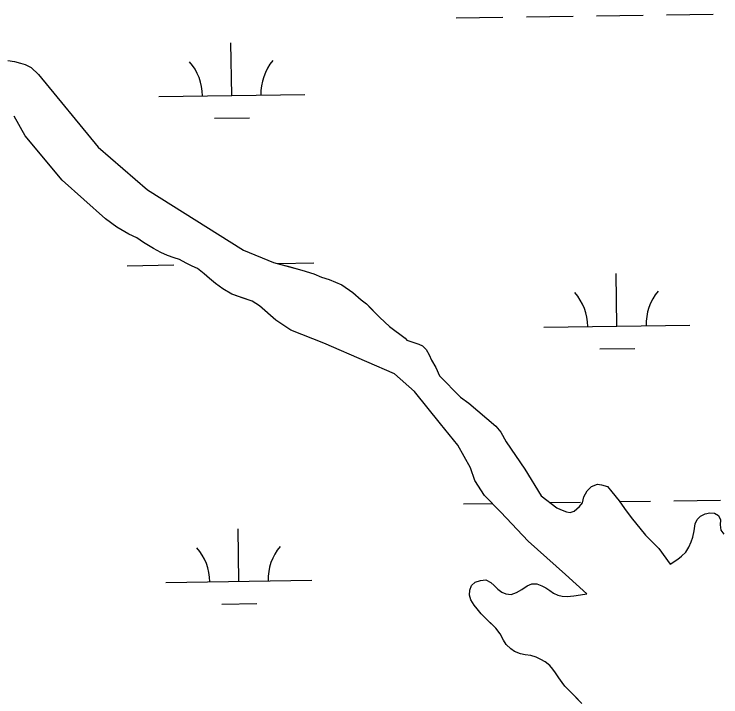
# Model space of a CAD drawing. Extents: x 3807117 to 3845308, y 337856 to 363736.
# Drawn here: x 3822768.7 to 3823252.7, y 345451.3 to 345918.7 of the extents above; entities that cross this region are included whole.
import ezdxf

# ---------------------------------------------------------------- set-up
doc = ezdxf.new("R2010")
doc.units = 0
doc.layers.add('V-TOPO-SHOR', color=7, linetype='Continuous')
doc.layers.add('V-WETL-SWMP', color=7, linetype='Continuous')

msp = doc.modelspace()

# ---------------------------------------------------------------- linework, layer by layer
at = {"layer": 'V-TOPO-SHOR'}
for points in [[(3822764.34, 345886.82), (3822768.98, 345886.27), (3822773.09, 345885.21), (3822776.18, 345884.15), (3822780.28, 345882.05), (3822785.4, 345877.37), (3822826.24, 345827.55), (3822860.04, 345798.4), (3822925.69, 345757.14), (3822946.25, 345748.73), (3822956.02, 345746.07), (3822965.8, 345743.41), (3822974.02, 345740.77), (3822979.16, 345738.66), (3822984.31, 345737.08), (3822993.04, 345733.4), (3823000.73, 345728.18), (3823006.36, 345722.98), (3823009.95, 345720.37), (3823013.02, 345717.25), (3823019.15, 345711.02), (3823025.81, 345704.77), (3823036.57, 345696.95), (3823037.59, 345695.4), (3823045.82, 345692.76), (3823048.38, 345691.7), (3823050.94, 345689.1), (3823052.97, 345685.48), (3823054.49, 345681.86), (3823057.54, 345676.68), (3823060.07, 345670.98), (3823074.39, 345656.43), (3823080.03, 345652.26), (3823098.46, 345636.65), (3823102.04, 345632.49), (3823105.59, 345625.76), (3823118.33, 345607.1), (3823129.53, 345588.96), (3823140.29, 345580.63), (3823142.85, 345579.58), (3823146.97, 345577.99), (3823149.54, 345577.46), (3823152.13, 345578.47), (3823155.76, 345581.53), (3823157.84, 345584.09), (3823158.91, 345588.21), (3823161, 345592.32), (3823164.12, 345595.39), (3823168.26, 345596.9), (3823170.83, 345596.36), (3823174.95, 345595.3), (3823178.01, 345591.66), (3823183.12, 345585.44), (3823186.68, 345580.25), (3823191.27, 345574.03), (3823200.97, 345562.09), (3823204.55, 345558.45), (3823210.18, 345552.74), (3823218.05, 345542.09)], [(3823160.91, 345521.73), (3823146.33, 345535.15), (3823120.8, 345557.98), (3823101.93, 345577.68), (3823090.71, 345589.08), (3823084.11, 345599.42), (3823081.1, 345608.18), (3823072.48, 345623.68), (3823060.77, 345638.17), (3823042.95, 345660.43), (3823029.16, 345672.37), (3823010.21, 345680.75), (3822980.71, 345693.45), (3822958.16, 345702.37), (3822947.93, 345709.14), (3822936.7, 345719), (3822931.58, 345722.13), (3822925.43, 345724.23), (3822917.74, 345726.87), (3822911.59, 345730.52), (3822906.48, 345734.16), (3822902.4, 345737.79), (3822898.82, 345740.9), (3822894.23, 345744.54), (3822890.64, 345746.11), (3822886.54, 345748.2), (3822881.93, 345750.81), (3822878.34, 345751.87), (3822873.73, 345753.45), (3822869.12, 345755.54), (3822863.99, 345758.16), (3822857.35, 345762.32), (3822852.74, 345765.45), (3822847.1, 345768.06), (3822838.92, 345772.76), (3822831.25, 345778.48), (3822801.64, 345804.94), (3822776.26, 345835.3), (3822768.65, 345848.73)], [(3823218.05, 345542.09), (3823223.26, 345545.51), (3823225.81, 345547.52), (3823228.78, 345550.23), (3823230.84, 345553.67), (3823232.39, 345557.31), (3823233.54, 345560.55), (3823234.49, 345565.02), (3823235.03, 345569.68), (3823236.38, 345572.72), (3823238.73, 345574.93), (3823241.89, 345576.54), (3823245.05, 345577.22), (3823248.4, 345577.09), (3823251.13, 345575.55), (3823252.42, 345572.49), (3823252.09, 345568.94), (3823252.67, 345565.38), (3823254.68, 345562.72)], [(3823096.04, 345500.73), (3823092.71, 345504.11), (3823088.58, 345508.2), (3823085.66, 345511.48), (3823083.75, 345514.03), (3823081.45, 345517.71), (3823080.46, 345520.96), (3823080.69, 345524.32), (3823081.93, 345527.55), (3823084.39, 345529.77), (3823087.95, 345530.96), (3823091.72, 345531.44), (3823095.15, 345529.68), (3823097.37, 345527.63), (3823099.89, 345524.97), (3823102.62, 345523.02), (3823105.35, 345521.78), (3823109.1, 345521.44), (3823112.77, 345522.84), (3823116.45, 345524.84), (3823119.92, 345527.35), (3823123.18, 345528.74), (3823126.73, 345528.61), (3823130.08, 345527.27), (3823132.91, 345525.82), (3823135.43, 345524.18), (3823137.96, 345522.33), (3823140.99, 345520.98), (3823143.93, 345520.15), (3823147.48, 345519.91), (3823151.96, 345520.39), (3823156.43, 345521.06), (3823160.91, 345521.73)], [(3823154.94, 345449.37), (3823151.51, 345452.85), (3823149.09, 345455.3), (3823145.87, 345458.68), (3823144.06, 345461.13), (3823141.65, 345464.3), (3823139.34, 345467.77), (3823137.64, 345470.33), (3823135.52, 345472.68), (3823132.4, 345475.24), (3823129.46, 345476.79), (3823126.13, 345478.55), (3823122.58, 345479.69), (3823118.72, 345480.13), (3823115.48, 345480.66), (3823111.43, 345482.42), (3823108.9, 345484.27), (3823105.68, 345487.14), (3823103.77, 345490.1), (3823101.47, 345494.49), (3823098.46, 345498.27), (3823096.04, 345500.73)]]:
    msp.add_lwpolyline(points, dxfattribs=at)
at = {"layer": 'V-WETL-SWMP'}
for p, q in [((3823071.46, 345916.03), (3823103.45, 345916.51)), ((3823119.45, 345916.75), (3823151.45, 345917.23)), ((3823167.45, 345917.47), (3823199.44, 345917.95)), ((3823215.44, 345918.19), (3823247.44, 345918.67)), ((3822917.64, 345862.98), (3822917.1, 345898.97)), ((3822764.34, 345886.82), (3822768.98, 345886.27)), ((3822768.98, 345886.27), (3822773.09, 345885.21)), ((3822773.09, 345885.21), (3822776.18, 345884.15)), ((3822776.18, 345884.15), (3822780.29, 345882.06)), ((3822780.29, 345882.06), (3822785.4, 345877.37)), ((3822785.4, 345877.37), (3822826.25, 345827.55)), ((3822867.65, 345862.23), (3822967.64, 345863.73)), ((3822776.26, 345835.3), (3822768.65, 345848.73)), ((3822905.87, 345847.37), (3822929.87, 345847.73)), ((3822801.64, 345804.94), (3822776.26, 345835.3)), ((3822826.25, 345827.55), (3822860.04, 345798.4)), ((3822831.25, 345778.48), (3822801.64, 345804.94)), ((3822860.04, 345798.4), (3822925.7, 345757.14)), ((3822838.92, 345772.76), (3822831.25, 345778.48)), ((3822847.11, 345768.06), (3822838.92, 345772.76)), ((3822852.74, 345765.45), (3822847.11, 345768.06)), ((3822857.35, 345762.32), (3822852.74, 345765.45)), ((3822864, 345758.16), (3822857.35, 345762.32)), ((3822869.12, 345755.54), (3822864, 345758.16)), ((3822873.73, 345753.45), (3822869.12, 345755.54)), ((3822925.7, 345757.14), (3822946.25, 345748.73)), ((3822878.34, 345751.87), (3822873.73, 345753.45)), ((3822881.93, 345750.81), (3822878.34, 345751.87)), ((3822886.54, 345748.2), (3822881.93, 345750.81)), ((3822845.97, 345746.46), (3822877.97, 345746.94)), ((3822890.64, 345746.11), (3822886.54, 345748.2)), ((3822894.23, 345744.54), (3822890.64, 345746.11)), ((3822946.25, 345748.73), (3822965.8, 345743.41)), ((3822948.91, 345748), (3822973.96, 345748.38)), ((3822898.82, 345740.9), (3822894.23, 345744.54)), ((3822902.4, 345737.79), (3822898.82, 345740.9)), ((3822965.8, 345743.41), (3822974.02, 345740.77)), ((3822974.02, 345740.77), (3822979.16, 345738.66)), ((3823181.47, 345705.05), (3823180.93, 345741.05)), ((3822906.48, 345734.16), (3822902.4, 345737.79)), ((3822979.16, 345738.66), (3822984.31, 345737.08)), ((3822984.31, 345737.08), (3822993.04, 345733.4)), ((3822911.6, 345730.52), (3822906.48, 345734.16)), ((3822917.74, 345726.87), (3822911.6, 345730.52)), ((3822993.04, 345733.4), (3823000.73, 345728.18)), ((3822931.58, 345722.13), (3822917.74, 345726.87)), ((3823000.73, 345728.18), (3823006.36, 345722.98)), ((3822936.7, 345719), (3822931.58, 345722.13)), ((3823006.36, 345722.98), (3823009.95, 345720.37)), ((3822947.93, 345709.14), (3822936.7, 345719)), ((3823009.95, 345720.37), (3823019.15, 345711.02)), ((3823019.15, 345711.02), (3823025.81, 345704.78)), ((3822958.16, 345702.37), (3822947.93, 345709.14)), ((3822980.72, 345693.45), (3822958.16, 345702.37)), ((3823025.81, 345704.78), (3823036.57, 345696.95)), ((3823131.48, 345704.3), (3823231.47, 345705.8)), ((3823036.57, 345696.95), (3823037.59, 345695.4)), ((3823010.21, 345680.75), (3822980.72, 345693.45)), ((3823037.59, 345695.4), (3823045.82, 345692.76)), ((3823045.82, 345692.76), (3823048.38, 345691.7)), ((3823048.38, 345691.7), (3823050.94, 345689.1)), ((3823050.94, 345689.1), (3823052.97, 345685.48)), ((3823169.71, 345689.44), (3823193.7, 345689.8)), ((3823052.97, 345685.48), (3823054.49, 345681.86)), ((3823029.16, 345672.37), (3823010.21, 345680.75)), ((3823054.49, 345681.86), (3823057.54, 345676.68)), ((3823042.95, 345660.43), (3823029.16, 345672.37)), ((3823057.54, 345676.68), (3823060.07, 345670.99)), ((3823060.07, 345670.99), (3823074.39, 345656.43)), ((3823060.77, 345638.17), (3823042.95, 345660.43)), ((3823074.39, 345656.43), (3823080.03, 345652.26)), ((3823080.03, 345652.26), (3823098.46, 345636.65)), ((3823072.48, 345623.68), (3823060.77, 345638.17)), ((3823098.46, 345636.65), (3823102.04, 345632.49)), ((3823102.04, 345632.49), (3823105.59, 345625.76)), ((3823105.59, 345625.76), (3823118.33, 345607.1)), ((3823081.1, 345608.18), (3823072.48, 345623.68)), ((3823084.11, 345599.42), (3823081.1, 345608.18)), ((3823118.33, 345607.1), (3823129.53, 345588.96)), ((3823090.71, 345589.08), (3823084.11, 345599.42)), ((3823161, 345592.32), (3823164.12, 345595.39)), ((3823164.12, 345595.39), (3823168.26, 345596.9)), ((3823168.26, 345596.9), (3823170.83, 345596.36)), ((3823170.83, 345596.36), (3823174.95, 345595.3)), ((3823174.95, 345595.3), (3823178.01, 345591.67)), ((3823158.91, 345588.21), (3823161, 345592.32)), ((3823178.01, 345591.67), (3823183.12, 345585.44)), ((3823101.93, 345577.68), (3823090.71, 345589.08)), ((3823129.53, 345588.96), (3823140.29, 345580.63)), ((3823157.84, 345584.1), (3823158.91, 345588.21)), ((3823183.12, 345585.44), (3823186.68, 345580.25)), ((3823183.42, 345585), (3823204.43, 345585.31)), ((3823220.42, 345585.55), (3823252.42, 345586.03)), ((3823076.44, 345583.39), (3823096.02, 345583.69)), ((3823135.57, 345584.28), (3823156.43, 345584.59)), ((3823140.29, 345580.63), (3823142.86, 345579.58)), ((3823152.13, 345578.47), (3823155.76, 345581.53)), ((3823155.76, 345581.53), (3823157.84, 345584.1)), ((3823120.8, 345557.98), (3823101.93, 345577.68)), ((3823142.86, 345579.58), (3823146.97, 345578)), ((3823146.97, 345578), (3823149.54, 345577.46)), ((3823149.54, 345577.46), (3823152.13, 345578.47)), ((3823186.68, 345580.25), (3823191.27, 345574.03)), ((3823238.73, 345574.94), (3823241.89, 345576.54)), ((3823241.89, 345576.54), (3823245.05, 345577.22)), ((3823245.05, 345577.22), (3823248.4, 345577.09)), ((3823248.4, 345577.09), (3823251.13, 345575.55)), ((3823251.13, 345575.55), (3823252.42, 345572.49)), ((3823191.27, 345574.03), (3823200.97, 345562.09)), ((3823235.03, 345569.68), (3823236.38, 345572.72)), ((3823236.38, 345572.72), (3823238.73, 345574.94)), ((3823252.42, 345572.49), (3823252.09, 345568.94)), ((3822922.63, 345530.34), (3822922.09, 345566.34)), ((3823234.49, 345565.02), (3823235.03, 345569.68)), ((3823252.09, 345568.94), (3823252.67, 345565.38)), ((3823200.97, 345562.09), (3823210.18, 345552.74)), ((3823233.54, 345560.56), (3823234.49, 345565.02)), ((3823146.33, 345535.15), (3823120.8, 345557.98)), ((3823230.84, 345553.67), (3823232.39, 345557.32)), ((3823232.39, 345557.32), (3823233.54, 345560.56)), ((3823210.18, 345552.74), (3823218.05, 345542.09)), ((3823228.78, 345550.23), (3823230.84, 345553.67)), ((3823223.26, 345545.51), (3823225.81, 345547.52)), ((3823225.81, 345547.52), (3823228.78, 345550.23)), ((3823218.05, 345542.09), (3823223.26, 345545.51)), ((3823160.91, 345521.74), (3823146.33, 345535.15)), ((3822872.63, 345529.59), (3822972.62, 345531.09)), ((3823080.69, 345524.32), (3823081.93, 345527.56)), ((3823081.93, 345527.56), (3823084.39, 345529.77)), ((3823084.39, 345529.77), (3823087.95, 345530.96)), ((3823087.95, 345530.96), (3823091.72, 345531.44)), ((3823091.72, 345531.44), (3823095.16, 345529.68)), ((3823095.16, 345529.68), (3823097.37, 345527.63)), ((3823097.37, 345527.63), (3823099.89, 345524.97)), ((3823116.45, 345524.84), (3823119.92, 345527.35)), ((3823119.92, 345527.35), (3823123.18, 345528.74)), ((3823123.18, 345528.74), (3823126.73, 345528.61)), ((3823126.73, 345528.61), (3823130.08, 345527.27)), ((3823130.08, 345527.27), (3823132.91, 345525.82)), ((3823080.46, 345520.97), (3823080.69, 345524.32)), ((3823099.89, 345524.97), (3823102.62, 345523.02)), ((3823102.62, 345523.02), (3823105.35, 345521.78)), ((3823109.11, 345521.44), (3823112.77, 345522.84)), ((3823112.77, 345522.84), (3823116.45, 345524.84)), ((3823132.91, 345525.82), (3823135.43, 345524.18)), ((3823135.43, 345524.18), (3823137.96, 345522.33)), ((3823137.96, 345522.33), (3823140.99, 345520.98)), ((3823081.45, 345517.71), (3823080.46, 345520.97)), ((3823083.76, 345514.03), (3823081.45, 345517.71)), ((3823105.35, 345521.78), (3823109.11, 345521.44)), ((3823140.99, 345520.98), (3823143.93, 345520.15)), ((3823143.93, 345520.15), (3823147.49, 345519.91)), ((3823147.49, 345519.91), (3823151.96, 345520.39)), ((3823151.96, 345520.39), (3823160.91, 345521.74)), ((3822910.86, 345514.73), (3822934.86, 345515.09)), ((3823085.66, 345511.48), (3823083.76, 345514.03)), ((3823088.58, 345508.2), (3823085.66, 345511.48)), ((3823092.71, 345504.11), (3823088.58, 345508.2)), ((3823098.46, 345498.27), (3823092.71, 345504.11)), ((3823101.47, 345494.49), (3823098.46, 345498.27)), ((3823103.77, 345490.1), (3823101.47, 345494.49)), ((3823105.68, 345487.14), (3823103.77, 345490.1)), ((3823108.91, 345484.27), (3823105.68, 345487.14)), ((3823111.43, 345482.42), (3823108.91, 345484.27)), ((3823115.48, 345480.66), (3823111.43, 345482.42)), ((3823118.72, 345480.13), (3823115.48, 345480.66)), ((3823122.58, 345479.69), (3823118.72, 345480.13)), ((3823126.13, 345478.55), (3823122.58, 345479.69)), ((3823129.46, 345476.79), (3823126.13, 345478.55)), ((3823132.4, 345475.25), (3823129.46, 345476.79)), ((3823135.52, 345472.68), (3823132.4, 345475.25)), ((3823137.64, 345470.33), (3823135.52, 345472.68)), ((3823139.34, 345467.77), (3823137.64, 345470.33)), ((3823141.65, 345464.3), (3823139.34, 345467.77)), ((3823144.06, 345461.13), (3823141.65, 345464.3)), ((3823145.87, 345458.68), (3823144.06, 345461.13)), ((3823149.1, 345455.3), (3823145.87, 345458.68)), ((3823157.56, 345446.7), (3823149.1, 345455.3))]:
    msp.add_line(p, q, dxfattribs=at)
for centre, start, end in [((3822862.4, 345862.63), 0.0865, 41.6302), ((3822972.87, 345864.28), 140.0865, 181.6302), ((3823126.23, 345704.7), 0.0865, 41.6302), ((3823236.7, 345706.35), 140.0865, 181.6302), ((3822867.38, 345529.99), 0.0865, 41.6302), ((3822977.86, 345531.64), 140.0865, 181.6302)]:
    msp.add_arc(centre, 35.25, start, end, dxfattribs=at)

doc.saveas('drawing.dxf')
